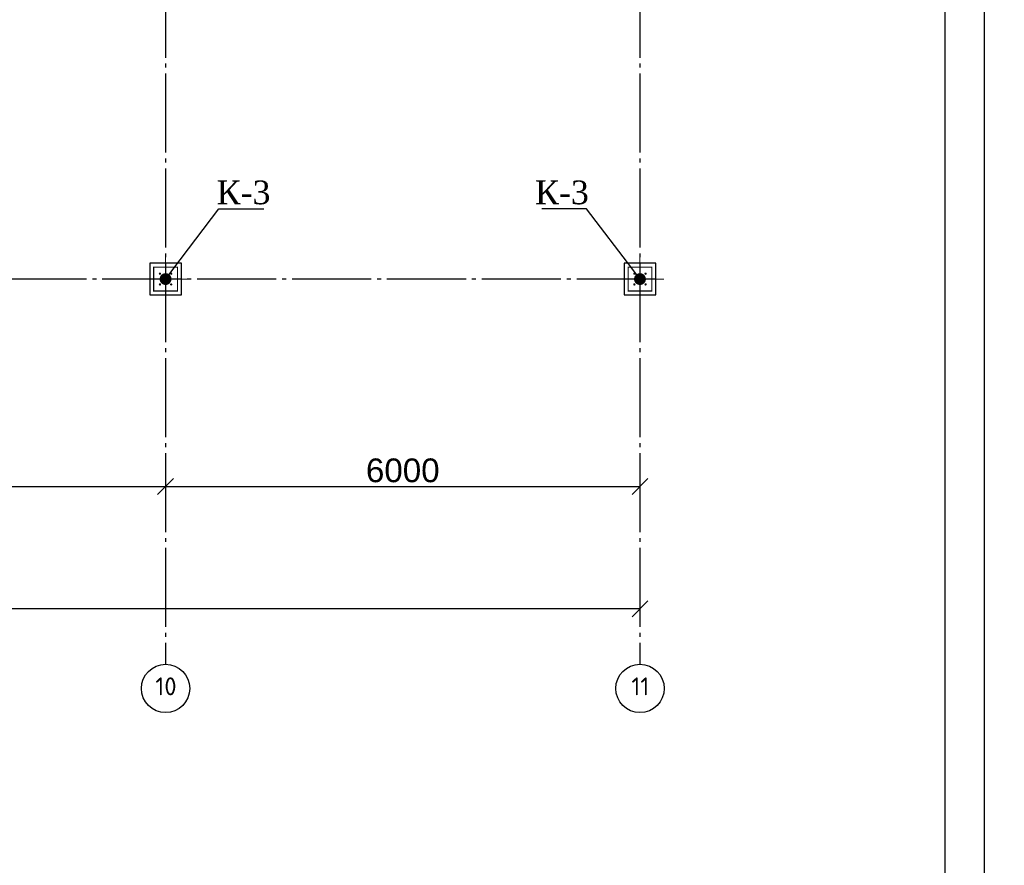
# Model space of a CAD drawing. Header units: millimetres. Extents: x -33345 to 4712671, y -3392 to 121473.
# Tile 375 of 656: x 2196849 to 2209302, y 55196 to 65891. Entities that reach past the tile are written whole.
import ezdxf
from ezdxf import colors
from ezdxf.entities.mleader import LeaderData, LeaderLine
from ezdxf.math import Vec2, Vec3

# ---------------------------------------------------------------- set-up
doc = ezdxf.new("R2010")
doc.units = ezdxf.units.MM
doc.linetypes.add('CENTER2', pattern=[28.575, 19.05, -3.175, 3.175, -3.175])
doc.linetypes.add('ГОСТ 2.303 5', pattern=[24, 20, -1.5, 1, -1.5])
doc.layers.add('0.25', color=7, linetype='Continuous', lineweight=25)
doc.layers.add('ACO-текст', color=7, linetype='Continuous', lineweight=20)
doc.layers.add('00-Axes', color=1, linetype='CENTER2')
doc.styles.add('ISO', font='isocpeui.ttf')
doc.styles.add('ISOCPEUR_1.00', font='isocpeui.ttf')
doc.styles.add('simp 0', font='isocpeui.ttf')
doc.styles.get("Standard").update_dxf_attribs({"font": 'arial.ttf'})
doc.styles.add('Times New Roman', font='times.ttf')
doc.dimstyles.new('ISO-25$0', dxfattribs={"dimtxt": 300, "dimasz": 200, "dimexe": 100, "dimexo": 300, "dimgap": 50, "dimtad": 1, "dimdec": 0, "dimtxsty": 'Standard', "dimblk": 'OBLIQUE', "dimcen": 250, "dimadec": 0, "dimazin": 0, "dimtfac": 1, "dimtdec": 0, "dimtmove": 0, "dimatfit": 3, "dimldrblk": 'OBLIQUE', "dimfxl": 1.25, "dimarcsym": 0})

# ---------------------------------------------------------------- blocks, each defined once
blk = doc.blocks.new('*U282')
at = {"layer": '0.25', "color": 5, "linetype": 'Continuous', "lineweight": 25, "ltscale": 100}
blk.add_lwpolyline([(-72619, 0), (0, 0), (0, 42000), (-72619, 42000), (-72619, 0)], dxfattribs=at)
at = {"layer": '0.25', "color": 7, "linetype": 'Continuous', "lineweight": 30, "ltscale": 100}
blk.add_lwpolyline([(-70619, 500), (-500, 500), (-500, 41500), (-70619, 41500), (-70619, 500)], dxfattribs=at)
blk = doc.blocks.new('_Oblique')
at = {"color": 0, "linetype": 'ByBlock', "lineweight": -2}
blk.add_line((-0.5, -0.5), (0.5, 0.5), dxfattribs=at)
blk = doc.blocks.new('*D3251')
at = {"color": 0, "lineweight": -2, "transparency": 16777216}
for p, q in [((2192694, 60286), (2192694, 60086)), ((2198694, 60286), (2198694, 60086)), ((2192694, 59986), (2198694, 59986))]:
    blk.add_line(p, q, dxfattribs=at)
at = {"layer": 'Defpoints', "color": 0, "transparency": 16777216}
for p in [(2192694, 59986), (2198694, 59986), (2198694, 59986)]:
    blk.add_point(p, dxfattribs=at)
at = {"color": 0, "lineweight": -2, "transparency": 16777216, "xscale": 200, "yscale": 200, "zscale": 200, "rotation": 180}
blk.add_blockref('_Oblique', (2192694, 59986), dxfattribs=at)
at = {"color": 0, "lineweight": -2, "transparency": 16777216, "xscale": 200, "yscale": 200, "zscale": 200}
blk.add_blockref('_Oblique', (2198694, 59986), dxfattribs=at)
at = {"color": 0, "lineweight": 0, "transparency": 16777216, "insert": (2195694, 60189), "char_height": 300, "attachment_point": 5}
blk.add_mtext('6000', dxfattribs=at)
blk = doc.blocks.new('*D3252')
at = {"color": 0, "lineweight": -2, "transparency": 16777216}
for p, q in [((2198694, 60286), (2198694, 60086)), ((2204694, 60286), (2204694, 60086)), ((2198694, 59986), (2204694, 59986))]:
    blk.add_line(p, q, dxfattribs=at)
at = {"layer": 'Defpoints', "color": 0, "transparency": 16777216}
for p in [(2198694, 59986), (2204694, 59986), (2204694, 59986)]:
    blk.add_point(p, dxfattribs=at)
at = {"color": 0, "lineweight": -2, "transparency": 16777216, "xscale": 200, "yscale": 200, "zscale": 200, "rotation": 180}
blk.add_blockref('_Oblique', (2198694, 59986), dxfattribs=at)
at = {"color": 0, "lineweight": -2, "transparency": 16777216, "xscale": 200, "yscale": 200, "zscale": 200}
blk.add_blockref('_Oblique', (2204694, 59986), dxfattribs=at)
at = {"color": 0, "lineweight": 0, "transparency": 16777216, "insert": (2201694, 60189), "char_height": 300, "attachment_point": 5}
blk.add_mtext('6000', dxfattribs=at)
blk = doc.blocks.new('*D2094')
at = {"color": 0, "lineweight": -2, "transparency": 16777216}
for p, q in [((2145294, 58739), (2145294, 58539)), ((2204694, 58739), (2204694, 58539)), ((2204694, 58439), (2145294, 58439))]:
    blk.add_line(p, q, dxfattribs=at)
at = {"layer": 'Defpoints', "color": 0, "transparency": 16777216}
for p in [(2145294, 58439), (2145294, 58439), (2204694, 58439)]:
    blk.add_point(p, dxfattribs=at)
at = {"color": 0, "lineweight": -2, "transparency": 16777216, "xscale": 200, "yscale": 200, "zscale": 200, "rotation": 180}
blk.add_blockref('_Oblique', (2145294, 58439), dxfattribs=at)
at = {"color": 0, "lineweight": -2, "transparency": 16777216, "xscale": 200, "yscale": 200, "zscale": 200}
blk.add_blockref('_Oblique', (2204694, 58439), dxfattribs=at)
at = {"color": 0, "lineweight": 0, "transparency": 16777216, "insert": (2174994, 58642), "char_height": 300, "attachment_point": 5}
blk.add_mtext('59400', dxfattribs=at)
blk = doc.blocks.new('column')
at = {"lineweight": 0}
for points in [[(-68, 56, -1), (-68, 86, -1)], [(68, 56, 1), (68, 86, 1)], [(-68, -56, 1), (-68, -86, 1)], [(68, -56, -1), (68, -86, -1)]]:
    blk.add_hatch(color=0, dxfattribs=at).paths.add_polyline_path(points)
at = {"color": 0, "lineweight": 0}
for p, q in [((0, 300), (0, -300)), ((300, 0), (-300, 0))]:
    blk.add_line(p, q, dxfattribs=at)
at = {"lineweight": 30}
blk.add_lwpolyline([(-200, 200), (200, 200), (200, -200), (-200, -200)], close=True, dxfattribs=at)
at = {"color": 0, "lineweight": 0, "const_width": 15}
blk.add_lwpolyline([(150, -150), (150, 150), (-150, 150), (-150, -150)], close=True, dxfattribs=at)
blk = doc.blocks.new('_Dot')
at = {"color": 0, "linetype": 'ByBlock', "lineweight": -2}
blk.add_line((-0.5, 0), (-1, 0), dxfattribs=at)
at = {"color": 0, "linetype": 'ByBlock', "const_width": 0.5}
blk.add_lwpolyline([(-0.25, 0, 1), (0.25, 0, 1)], format="xyb", close=True, dxfattribs=at)
blk = doc.blocks.new('Qwet')
at = {"lineweight": 20}
blk.add_lwpolyline([(350715, -737612), (410115, -737612), (410115, -695612), (350715, -695612)], close=True, dxfattribs=at)

msp = doc.modelspace()

# ---------------------------------------------------------------- linework, layer by layer
at = {"layer": '00-Axes', "color": 251, "linetype": 'ГОСТ 2.303 5', "ltscale": 50, "true_color": 0x636466, "elevation": 1359241.496}
for points in [[(2198694.006, 80810.219), (2198694.006, 57738.613)], [(2204694.006, 80810.219), (2204694.006, 57738.613)], [(2204894.006, 62610.219), (2140294.006, 62610.219)]]:
    msp.add_lwpolyline(points, dxfattribs=at)
at = {"layer": '00-Axes', "color": 219, "linetype": 'ByBlock', "ltscale": 100, "true_color": 0x642165}
for centre in [(2198694.006, 57432.653, 1359241.496), (2204694.006, 57432.653, 1359241.496)]:
    msp.add_circle(centre, 305.96, dxfattribs=at)

# ---------------------------------------------------------------- block references
at = {"rotation": 270}
msp.add_blockref('Qwet', (2946664.059, 454616.444, 1359241.5), dxfattribs=at)
at = {"xscale": -1, "rotation": 270}
for p in [(2198694.006, 62610.219, 1359241.496), (2204694.006, 62610.219, 1359241.496)]:
    msp.add_blockref('column', p, dxfattribs=at)
at = {"layer": '0.25', "ltscale": 100, "transparency": 33554687}
msp.add_blockref('*U282', (2209051.977, 44501.326, 1359241.5), dxfattribs=at)

# ---------------------------------------------------------------- texts
at = {"insert": (351439.431, 62275.551), "char_height": 500, "width": 9875.6458, "attachment_point": 1, "style": 'ISO'}
msp.add_mtext('\\pi4343.31532;{\\LА-А\\P\\pi0;Армирование приямка. M 1:20}', dxfattribs=at)
at = {"layer": '00-Axes', "color": 219, "linetype": 'ByBlock', "ltscale": 100, "true_color": 0x642165, "char_height": 226.05869, "attachment_point": 1, "style": 'ISOCPEUR_1.00'}
for s, insert in [('\\pxqc;{\\fISOCPEUR|b0|i0|c204|p34;10}', (2198312.84, 57572.458, 1359241.496)), ('\\pxqc;{\\fISOCPEUR|b0|i0|c204|p34;11}', (2204312.84, 57572.458, 1359241.496))]:
    msp.add_mtext_dynamic_manual_height_columns(s, width=772.47909, gutter_width=706.433, heights=[0], dxfattribs=dict(at, insert=insert))
at = {"layer": 'ACO-текст', "char_height": 300, "width": 3709.09797, "attachment_point": 1, "style": 'simp 0'}
for insert in [(1950520.376, 58582.633), (2065139.565, 58582.633)]:
    msp.add_mtext('\\pi-651.92829,l900;Дюбель-шпильки\\P\\pi183.75353;М12х130', dxfattribs=dict(at, insert=insert))

# ---------------------------------------------------------------- dimensions: what is measured, and where the dimension line sits
at = {"color": 18, "lineweight": 0, "true_color": 0x000000}
for base, p1, p2, picture, middle in [((2198694.006, 59985.847, 1359241.496), (2192694.006, 59985.847, 1359241.496), (2198694.006, 59985.847, 1359241.496), '*D3251', (2195694.006, 60189.019, 1359241.496)), ((2204694.006, 59985.847, 1359241.496), (2198694.006, 59985.847, 1359241.496), (2204694.006, 59985.847, 1359241.496), '*D3252', (2201694.006, 60189.019, 1359241.496)), ((2145294.006, 58438.613, 1359241.496), (2204694.006, 58438.613, 1359241.496), (2145294.006, 58438.613, 1359241.496), '*D2094', (2174994.006, 58641.785, 1359241.496))]:
    dim = msp.add_linear_dim(base=base, p1=p1, p2=p2, dimstyle='ISO-25$0', dxfattribs=at)
    dim.commit()
    dim.dimension.update_dxf_attribs({"geometry": picture, "text_midpoint": middle})

# ---------------------------------------------------------------- leaders
ml = msp.add_multileader_mtext('Standard')
ml.set_content('\\pxt11;К-3', color=256, style='Times New Roman')
ml.set_leader_properties()
ml.set_arrow_properties(name='DOT')
ml.build(insert=Vec2(0, 0))
ml.multileader.update_dxf_attribs({"has_dogleg": 0, "text_left_attachment_type": 6, "text_right_attachment_type": 6, "dogleg_length": 0.36, "arrow_head_size": 150})
ctx = ml.context
ctx.base_point, ctx.char_height, ctx.arrow_head_size, ctx.plane_origin = Vec3(2199368.759, 63496.898, 1359241.496), 300, 150, Vec3(2195758.985, 59000.804, 1359241.496)
ctx.left_attachment, ctx.right_attachment, ctx.text_align_type = 6, 6, 1
notes = []
notes.append((ctx, [(0, (1, 1, 0), (2199368.399, 63496.898, 1359241.496), (1, 0), 0.36, [(1, [(2198694.006, 62610.219, 1359241.496)], 0, [])])]))
ctx.mtext.insert, ctx.mtext.width, ctx.mtext.alignment, ctx.mtext.flow_direction = Vec3(2199680.6, 63856.898, 1359241.496), 558.68226, 2, 5
ml = msp.add_multileader_mtext('Standard')
ml.set_content('\\pxt11;К-3', color=256, style='Times New Roman')
ml.set_leader_properties()
ml.set_arrow_properties(name='DOT')
ml.build(insert=Vec2(0, 0))
ml.multileader.update_dxf_attribs({"has_dogleg": 0, "text_left_attachment_type": 6, "text_right_attachment_type": 6, "dogleg_length": 0.36, "arrow_head_size": 150})
ctx = ml.context
ctx.base_point, ctx.char_height, ctx.arrow_head_size, ctx.plane_origin = Vec3(2203395.57, 63496.898, 1359241.496), 300, 150, Vec3(2207629.027, 59000.804, 1359241.496)
ctx.left_attachment, ctx.right_attachment, ctx.text_align_type = 6, 6, 1
notes.append((ctx, [(0, (1, 1, 0), (2204019.613, 63496.898, 1359241.496), (-1, 0), 0.36, [(1, [(2204694.006, 62610.219, 1359241.496)], 0, [])])]))
ctx.mtext.insert, ctx.mtext.width, ctx.mtext.alignment, ctx.mtext.flow_direction = Vec3(2203707.412, 63856.898, 1359241.496), 558.68226, 2, 5
for ctx, leaders in notes:
    for number, flags, end, landing, length, lines in leaders:
        leader = LeaderData()
        leader.index, (leader.has_last_leader_line, leader.has_dogleg_vector, leader.attachment_direction) = number, flags
        leader.last_leader_point, leader.dogleg_vector, leader.dogleg_length = Vec3(end), Vec3(landing), length
        for number, points, colour, breaks in lines:
            line = LeaderLine()
            line.index, line.vertices, line.color, line.breaks = number, Vec3.list(points), colors.encode_raw_color(colour), breaks
            leader.lines.append(line)
        ctx.leaders.append(leader)

doc.saveas('drawing.dxf')
